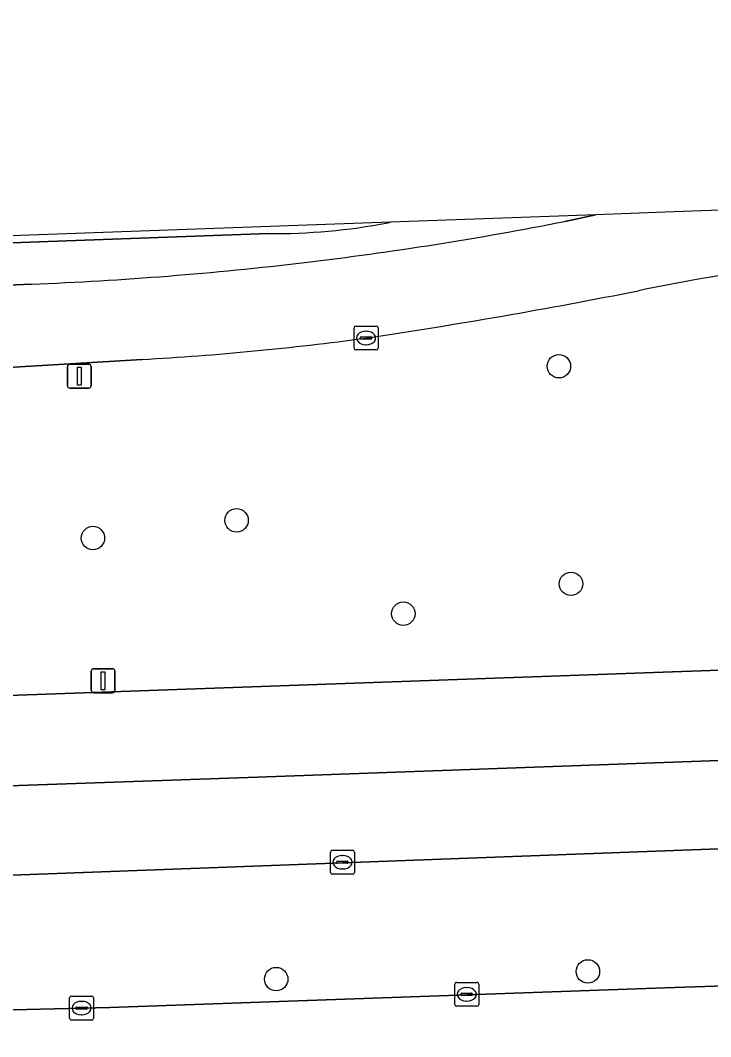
# Model space of a CAD drawing. Extents: x 161084 to 161928, y 385354 to 386522.
# Drawn here: x 161531.06 to 161559.87, y 386476.5 to 386518.91 of the extents above; entities that cross this region are included whole.
import ezdxf

# ---------------------------------------------------------------- set-up
doc = ezdxf.new("R2010")
doc.units = 0
for name, color, linetype in [('IMGEO_Berm_groen', 7, 'Continuous'), ('IMGEO_Boom', 7, 'Continuous'), ('IMGEO_Kolk', 7, 'Continuous'), ('IMGEO_Lichtmast', 7, 'Continuous'), ('IMGEO_OVBaan_gesloten', 7, 'Continuous'), ('IMGEO_Rijbaan_lokaal_open', 7, 'Continuous'), ('IMGEO_Rijbaan_regionaal_gesloten', 7, 'Continuous')]:
    doc.layers.add(name, color=color, linetype=linetype)

msp = doc.modelspace()

# ---------------------------------------------------------------- linework, layer by layer
at = {"layer": 'IMGEO_Berm_groen'}
for points in [[(161553.793, 386510.519), (161555.079, 386510.796), (161546.515, 386510.489)], [(161546.515, 386510.489), (161546.393, 386510.462)], [(161541.415, 386510.009), (161523.392, 386509.355)], [(161519.767, 386507.409), (161531.52, 386507.898)], [(161536.139, 386504.759), (161530.094, 386504.395), (161515.879, 386503.787)], [(161514.156, 386490.147), (161610.593, 386493.594)], [(161610.999, 386486.108), (161597.637, 386485.668), (161594.596, 386485.53), (161572.906, 386484.813), (161525.095, 386483.027), (161516.956, 386482.684)], [(161525.579, 386477.78), (161525.495, 386480.416), (161527.893, 386480.478), (161528.023, 386477.548), (161528.428, 386477.563), (161534.796, 386477.72), (161557.954, 386478.54), (161563.804, 386478.726), (161569.853, 386478.954)]]:
    msp.add_lwpolyline(points, dxfattribs=at)
for centre, radius, start, end in [((161541.589, 386535.67), 25.662, 269.6105, 280.7887), ((161525.747, 386653.057), 145.27, 276.79011, 281.13133), ((161586.703, 386357.36), 153.203, 96.75643, 101.23313), ((161525.628, 386654.106), 146.326, 272.30765, 276.78787), ((161510.522, 386740.792), 237.724, 278.4584, 281.24004), ((161529.749, 386620.803), 116.22, 273.15188, 277.78372)]:
    msp.add_arc(centre, radius, start, end, dxfattribs=at)
at = {"layer": 'IMGEO_Boom'}
for centre in [(161553.54, 386504.475), (161540.083, 386498.045), (161534.089, 386497.306), (161554.044, 386495.395), (161547.046, 386494.149), (161554.749, 386479.22), (161541.738, 386478.901)]:
    msp.add_circle(centre, 0.489, dxfattribs=at)
at = {"layer": 'IMGEO_Kolk'}
for p, q in [((161544.988, 386505.228), (161544.988, 386506.08)), ((161545.063, 386506.154), (161545.915, 386506.154)), ((161545.476, 386505.934), (161545.501, 386505.934)), ((161545.989, 386506.08), (161545.989, 386505.228)), ((161545.247, 386505.648), (161545.247, 386505.66)), ((161545.685, 386505.611), (161545.287, 386505.611)), ((161545.29, 386505.697), (161545.688, 386505.697)), ((161545.731, 386505.66), (161545.731, 386505.648)), ((161545.915, 386505.154), (161545.063, 386505.154)), ((161545.499, 386505.374), (161545.474, 386505.374)), ((161544.003, 386483.352), (161544.003, 386484.204)), ((161544.078, 386484.278), (161544.93, 386484.278)), ((161544.491, 386484.058), (161544.516, 386484.058)), ((161545.004, 386484.204), (161545.004, 386483.352)), ((161544.262, 386483.772), (161544.262, 386483.784)), ((161544.7, 386483.735), (161544.302, 386483.735)), ((161544.305, 386483.821), (161544.703, 386483.821)), ((161544.514, 386483.498), (161544.489, 386483.498)), ((161544.746, 386483.784), (161544.746, 386483.772)), ((161544.93, 386483.278), (161544.078, 386483.278)), ((161549.19, 386477.84), (161549.19, 386478.692)), ((161549.265, 386478.766), (161550.117, 386478.766)), ((161549.678, 386478.546), (161549.703, 386478.546)), ((161550.191, 386478.692), (161550.191, 386477.84)), ((161533.116, 386477.265), (161533.116, 386478.117)), ((161533.191, 386478.191), (161534.043, 386478.191)), ((161533.604, 386477.971), (161533.629, 386477.971)), ((161534.117, 386478.117), (161534.117, 386477.265)), ((161549.449, 386478.26), (161549.449, 386478.272)), ((161549.887, 386478.223), (161549.489, 386478.223)), ((161549.492, 386478.309), (161549.89, 386478.309)), ((161549.701, 386477.986), (161549.676, 386477.986)), ((161549.933, 386478.272), (161549.933, 386478.26)), ((161533.375, 386477.685), (161533.375, 386477.697)), ((161533.813, 386477.648), (161533.415, 386477.648)), ((161533.418, 386477.734), (161533.816, 386477.734)), ((161533.859, 386477.697), (161533.859, 386477.685)), ((161550.117, 386477.766), (161549.265, 386477.766)), ((161534.043, 386477.191), (161533.191, 386477.191)), ((161533.627, 386477.411), (161533.602, 386477.411))]:
    msp.add_line(p, q, dxfattribs=at)
for points in [[(161544.988, 386505.228), (161544.988, 386506.08)], [(161545.063, 386506.154), (161545.915, 386506.154)], [(161545.989, 386506.08), (161545.989, 386505.228)], [(161545.915, 386505.154), (161545.063, 386505.154)], [(161544.003, 386483.352), (161544.003, 386484.204)], [(161544.078, 386484.278), (161544.93, 386484.278)], [(161545.004, 386484.204), (161545.004, 386483.352)], [(161544.93, 386483.278), (161544.078, 386483.278)], [(161549.19, 386477.84), (161549.19, 386478.692)], [(161549.265, 386478.766), (161550.117, 386478.766)], [(161550.191, 386478.692), (161550.191, 386477.84)], [(161533.116, 386477.265), (161533.116, 386478.117)], [(161533.191, 386478.191), (161534.043, 386478.191)], [(161534.117, 386478.117), (161534.117, 386477.265)], [(161550.117, 386477.766), (161549.265, 386477.766)], [(161534.043, 386477.191), (161533.191, 386477.191)]]:
    msp.add_lwpolyline(points, dxfattribs=at)
for centre, radius, start, end in [((161545.065, 386506.078), 0.0765, 91.552, 178.448), ((161545.065, 386506.078), 0.0765, 91.552, 178.448), ((161545.913, 386506.078), 0.0765, 1.552, 88.448), ((161545.913, 386506.078), 0.0765, 1.552, 88.448), ((161545.287, 386505.657), 0.0403, 85.8775, 175.7526), ((161545.284, 386505.647), 0.0366, 178.938, 274.7102), ((161545.688, 386505.654), 0.043, 264.8664, 352.4533), ((161545.692, 386505.659), 0.0386, 1.7309, 96.639), ((161545.065, 386505.23), 0.0765, 181.552, 268.448), ((161545.065, 386505.23), 0.0765, 181.552, 268.448), ((161545.913, 386505.23), 0.0765, 271.552, 358.448), ((161545.913, 386505.23), 0.0765, 271.552, 358.448), ((161544.08, 386484.202), 0.0765, 91.552, 178.448), ((161544.08, 386484.202), 0.0765, 91.552, 178.448), ((161544.928, 386484.202), 0.0765, 1.552, 88.448), ((161544.928, 386484.202), 0.0765, 1.552, 88.448), ((161544.302, 386483.781), 0.0403, 85.8775, 175.7526), ((161544.299, 386483.771), 0.0366, 178.938, 274.7102), ((161544.703, 386483.778), 0.043, 264.8664, 352.4533), ((161544.707, 386483.783), 0.0386, 1.7309, 96.639), ((161544.08, 386483.354), 0.0765, 181.552, 268.448), ((161544.08, 386483.354), 0.0765, 181.552, 268.448), ((161544.928, 386483.354), 0.0765, 271.552, 358.448), ((161544.928, 386483.354), 0.0765, 271.552, 358.448), ((161549.267, 386478.69), 0.0765, 91.552, 178.448), ((161549.267, 386478.69), 0.0765, 91.552, 178.448), ((161550.115, 386478.69), 0.0765, 1.552, 88.448), ((161550.115, 386478.69), 0.0765, 1.552, 88.448), ((161533.193, 386478.115), 0.0765, 91.552, 178.448), ((161533.193, 386478.115), 0.0765, 91.552, 178.448), ((161534.041, 386478.115), 0.0765, 1.552, 88.448), ((161534.041, 386478.115), 0.0765, 1.552, 88.448), ((161549.489, 386478.269), 0.0403, 85.8775, 175.7526), ((161549.486, 386478.259), 0.0366, 178.938, 274.7102), ((161549.89, 386478.266), 0.043, 264.8664, 352.4533), ((161549.894, 386478.271), 0.0386, 1.7309, 96.639), ((161533.415, 386477.694), 0.0403, 85.8775, 175.7526), ((161533.412, 386477.684), 0.0366, 178.938, 274.7102), ((161533.816, 386477.691), 0.043, 264.8664, 352.4533), ((161533.82, 386477.696), 0.0386, 1.7309, 96.639), ((161549.267, 386477.842), 0.0765, 181.552, 268.448), ((161549.267, 386477.842), 0.0765, 181.552, 268.448), ((161550.115, 386477.842), 0.0765, 271.552, 358.448), ((161550.115, 386477.842), 0.0765, 271.552, 358.448), ((161533.193, 386477.267), 0.0765, 181.552, 268.448), ((161533.193, 386477.267), 0.0765, 181.552, 268.448), ((161534.041, 386477.267), 0.0765, 271.552, 358.448), ((161534.041, 386477.267), 0.0765, 271.552, 358.448)]:
    msp.add_arc(centre, radius, start, end, dxfattribs=at)
for centre, major_axis, ratio, start_param, end_param in [((161545.475, 386505.654), (-0.387, 0.002), 0.722429, 4.712389, 7.853982), ((161545.5, 386505.654), (-0.39, 0.002), 0.717154, 1.570796, 4.712389), ((161544.49, 386483.778), (-0.387, 0.002), 0.722429, 4.712389, 7.853982), ((161544.515, 386483.778), (-0.39, 0.002), 0.717154, 1.570796, 4.712389), ((161549.677, 386478.266), (-0.387, 0.002), 0.722429, 4.712389, 7.853982), ((161549.702, 386478.266), (-0.39, 0.002), 0.717154, 1.570796, 4.712389), ((161533.603, 386477.691), (-0.387, 0.002), 0.722429, 4.712389, 7.853982), ((161533.628, 386477.691), (-0.39, 0.002), 0.717154, 1.570796, 4.712389)]:
    msp.add_ellipse(centre, major_axis=major_axis, ratio=ratio, start_param=start_param, end_param=end_param, dxfattribs=at)
at = {"layer": 'IMGEO_Lichtmast'}
for p, q in [((161533.025, 386503.66), (161533.025, 386504.46)), ((161533.025, 386504.46), (161533.025, 386503.66)), ((161533.125, 386504.56), (161533.915, 386504.56)), ((161533.915, 386504.56), (161533.125, 386504.56)), ((161534.015, 386504.46), (161534.015, 386503.66)), ((161534.015, 386503.66), (161534.015, 386504.46)), ((161533.915, 386503.56), (161533.125, 386503.56)), ((161533.125, 386503.56), (161533.915, 386503.56)), ((161534.015, 386490.952), (161534.015, 386491.752)), ((161534.015, 386491.752), (161534.015, 386490.952)), ((161534.115, 386491.852), (161534.905, 386491.852)), ((161534.905, 386491.852), (161534.115, 386491.852)), ((161535.005, 386491.752), (161535.005, 386490.952)), ((161535.005, 386490.952), (161535.005, 386491.752)), ((161534.905, 386490.852), (161534.115, 386490.852)), ((161534.115, 386490.852), (161534.905, 386490.852))]:
    msp.add_line(p, q, dxfattribs=at)
for points in [[(161533.445, 386504.435), (161533.595, 386504.435), (161533.595, 386503.685), (161533.445, 386503.685), (161533.445, 386504.435)], [(161534.435, 386491.727), (161534.585, 386491.727), (161534.585, 386490.977), (161534.435, 386490.977), (161534.435, 386491.727)]]:
    msp.add_lwpolyline(points, dxfattribs=at)
for centre, start, end in [((161533.125, 386504.46), 90, 180), ((161533.125, 386504.46), 90, 180), ((161533.915, 386504.46), 0, 90), ((161533.915, 386504.46), 360, 90), ((161533.125, 386503.66), 180, 270), ((161533.125, 386503.66), 180, 270), ((161533.915, 386503.66), 270, 0), ((161533.915, 386503.66), 270, 0), ((161534.115, 386491.752), 90, 180), ((161534.115, 386491.752), 90, 180), ((161534.905, 386491.752), 0, 90), ((161534.905, 386491.752), 360, 90), ((161534.115, 386490.952), 180, 270), ((161534.115, 386490.952), 180, 270), ((161534.905, 386490.952), 270, 0), ((161534.905, 386490.952), 270, 0)]:
    msp.add_arc(centre, 0.1, start, end, dxfattribs=at)
at = {"layer": 'IMGEO_OVBaan_gesloten'}
msp.add_lwpolyline([(161869.118, 386498.87), (161869.088, 386502.145), (161865.636, 386502.078), (161818.448, 386501.002), (161781.483, 386499.728), (161769.346, 386499.291), (161716.318, 386497.389), (161635.871, 386494.504), (161614.476, 386493.735), (161610.593, 386493.594), (161514.156, 386490.147), (161514.225, 386486.399), (161540.956, 386487.327), (161632.308, 386490.629), (161783, 386495.974)], close=True, dxfattribs=at)
msp.add_lwpolyline([(161632.308, 386490.629), (161540.956, 386487.327), (161514.225, 386486.399), (161514.293, 386482.64), (161516.369, 386482.721), (161516.956, 386482.684), (161525.095, 386483.027), (161572.906, 386484.813), (161594.596, 386485.53), (161597.637, 386485.668), (161610.999, 386486.108), (161636.001, 386487.041)], dxfattribs=at)
at = {"layer": 'IMGEO_Rijbaan_lokaal_open'}
msp.add_lwpolyline([(161775.508, 386488.391), (161772.611, 386486.24), (161772.269, 386486.142), (161715.043, 386484.115), (161703.758, 386483.683), (161669.183, 386482.417), (161654.926, 386481.945), (161653.096, 386481.862), (161640.245, 386481.424), (161616.751, 386480.587), (161615.046, 386480.532), (161611.282, 386480.377), (161608.884, 386480.268), (161598.427, 386479.968), (161597.352, 386479.943), (161569.853, 386478.954), (161563.804, 386478.726), (161557.954, 386478.54), (161534.796, 386477.72), (161528.428, 386477.563), (161528.463, 386476.077), (161520.243, 386475.807), (161522.097, 386474.803)], dxfattribs=at)
at = {"layer": 'IMGEO_Rijbaan_regionaal_gesloten'}
for points in [[(161759.308, 386516.735), (161774.324, 386516.06), (161778.443, 386515.747), (161792.135, 386513.569), (161792.896, 386513.379), (161811.505, 386511.978), (161837.5, 386511.046), (161853.008, 386510.49), (161868.801, 386510.094), (161868.796, 386513.304), (161827.9, 386514.799), (161812.062, 386515.267), (161798.737, 386516.675), (161786.794, 386518.556), (161781.499, 386518.91), (161558.33, 386510.912), (161555.079, 386510.796)], [(161555.079, 386510.796), (161553.793, 386510.519)], [(161546.393, 386510.462), (161546.515, 386510.489), (161508.233, 386509.117)], [(161523.392, 386509.355), (161541.415, 386510.009)], [(161531.52, 386507.898), (161519.767, 386507.409), (161507.086, 386507.204), (161507.055, 386503.718), (161515.541, 386503.809), (161515.879, 386503.787), (161530.094, 386504.395), (161536.139, 386504.759)]]:
    msp.add_lwpolyline(points, dxfattribs=at)
for centre, radius, start, end in [((161541.589, 386535.67), 25.662, 269.6105, 280.7887), ((161525.747, 386653.057), 145.27, 276.79011, 281.13133), ((161586.703, 386357.36), 153.203, 96.75643, 101.23313), ((161525.628, 386654.106), 146.326, 272.30765, 276.78787), ((161510.522, 386740.792), 237.724, 278.4584, 281.24004), ((161529.749, 386620.803), 116.22, 273.15188, 277.78372)]:
    msp.add_arc(centre, radius, start, end, dxfattribs=at)

doc.saveas('drawing.dxf')
